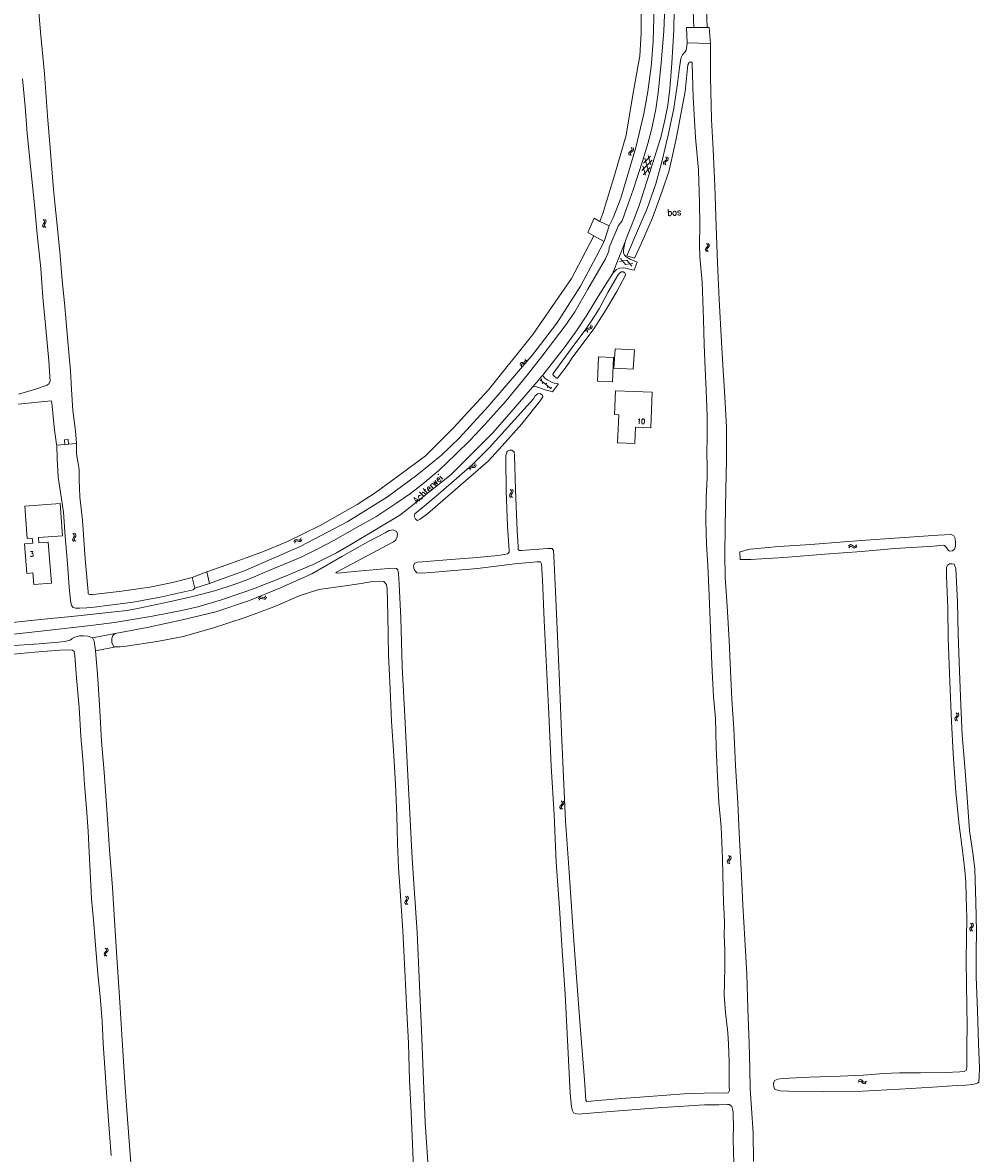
# Model space of a CAD drawing. Header units: metres. Extents: x 189705 to 199106, y 581686 to 588448.
# Tile 523 of 555: x 197060 to 197356, y 586662 to 587013. Entities that reach past the tile are written whole.
import ezdxf

# ---------------------------------------------------------------- set-up
doc = ezdxf.new("R2010")
doc.units = ezdxf.units.M
doc.layers.add('B-WA-OG-GBKN-G', color=7, linetype='Continuous', lineweight=18)
doc.styles.add('Style-STANDARD', font='STANDARD.shx')

msp = doc.modelspace()

# ---------------------------------------------------------------- linework, layer by layer
at = {"layer": 'B-WA-OG-GBKN-G'}
for p, q in [((197248.316, 586973.867), (197248.511, 586973.509)), ((197247.74, 586972.393), (197247.57, 586972.112)), ((197247.57, 586972.112), (197247.613, 586971.777)), ((197247.613, 586971.777), (197247.81, 586971.419)), ((197248.063, 586972.643), (197247.74, 586972.393)), ((197248.228, 586972.291), (197248.058, 586972.009)), ((197248.058, 586972.009), (197248.099, 586971.675)), ((197248.387, 586972.902), (197248.063, 586972.643)), ((197248.099, 586971.675), (197248.296, 586971.316)), ((197248.549, 586972.542), (197248.228, 586972.291)), ((197248.552, 586973.183), (197248.387, 586972.902)), ((197248.511, 586973.509), (197248.552, 586973.183)), ((197248.87, 586972.792), (197248.549, 586972.542)), ((197248.802, 586973.764), (197248.999, 586973.408)), ((197249.043, 586973.084), (197248.87, 586972.792)), ((197248.999, 586973.408), (197249.043, 586973.084)), ((197252.153, 586968.98), (197254.291, 586971.155)), ((197252.542, 586970.486), (197253.771, 586966.056)), ((197253.562, 586971.344), (197254.378, 586968.404)), ((197259.253, 586970.59), (197259.058, 586970.949)), ((197259.293, 586970.255), (197259.253, 586970.59)), ((197259.739, 586970.485), (197259.544, 586970.845)), ((197259.781, 586970.151), (197259.739, 586970.485)), ((197251.546, 586966.631), (197254.767, 586969.91)), ((197251.936, 586968.141), (197252.75, 586965.201)), ((197252.022, 586965.389), (197254.162, 586967.568)), ((197258.304, 586969.184), (197258.478, 586969.475)), ((197258.347, 586968.86), (197258.304, 586969.184)), ((197258.542, 586968.503), (197258.347, 586968.86)), ((197258.478, 586969.475), (197258.8, 586969.724)), ((197258.794, 586969.083), (197258.961, 586969.363)), ((197258.835, 586968.757), (197258.794, 586969.083)), ((197258.8, 586969.724), (197259.122, 586969.974)), ((197259.028, 586968.398), (197258.835, 586968.757)), ((197258.961, 586969.363), (197259.286, 586969.621)), ((197259.122, 586969.974), (197259.293, 586970.255)), ((197259.286, 586969.621), (197259.61, 586969.87)), ((197259.61, 586969.87), (197259.781, 586970.151)), ((197065.807, 586949.869), (197065.736, 586949.548)), ((197065.736, 586949.548), (197065.884, 586949.245)), ((197066.033, 586950.209), (197065.807, 586949.869)), ((197065.881, 586951.45), (197066.18, 586951.173)), ((197066.256, 586950.558), (197066.033, 586950.209)), ((197066.18, 586951.173), (197066.323, 586950.878)), ((197066.302, 586949.928), (197066.231, 586949.607)), ((197066.231, 586949.607), (197066.377, 586949.304)), ((197066.323, 586950.878), (197066.256, 586950.558)), ((197066.526, 586950.27), (197066.302, 586949.928)), ((197066.374, 586951.508), (197066.675, 586951.234)), ((197066.377, 586949.304), (197066.678, 586949.027)), ((197066.75, 586950.609), (197066.526, 586950.27)), ((197066.675, 586951.234), (197066.82, 586950.941)), ((197066.82, 586950.941), (197066.75, 586950.609)), ((197065.884, 586949.245), (197066.185, 586948.968)), ((197271.403, 586942.462), (197271.295, 586942.151)), ((197271.668, 586942.772), (197271.403, 586942.462)), ((197271.664, 586944.022), (197271.928, 586943.712)), ((197271.932, 586943.093), (197271.668, 586942.772)), ((197271.902, 586942.461), (197271.793, 586942.151)), ((197272.165, 586942.774), (197271.902, 586942.461)), ((197271.928, 586943.712), (197272.036, 586943.402)), ((197272.036, 586943.402), (197271.932, 586943.093)), ((197272.161, 586944.022), (197272.427, 586943.713)), ((197272.428, 586943.085), (197272.165, 586942.774)), ((197272.427, 586943.713), (197272.537, 586943.405)), ((197272.537, 586943.405), (197272.428, 586943.085)), ((197244.659, 586938.458), (197246.993, 586938.829)), ((197246.494, 586937.523), (197245.004, 586939.362)), ((197248.483, 586936.992), (197246.993, 586938.829)), ((197271.295, 586942.151), (197271.406, 586941.833)), ((197271.406, 586941.833), (197271.672, 586941.522)), ((197271.793, 586942.151), (197271.903, 586941.833)), ((197271.903, 586941.833), (197272.169, 586941.522)), ((197246.494, 586937.523), (197248.829, 586937.896)), ((197234.663, 586917.696), (197234.399, 586917.5)), ((197235.057, 586917.804), (197234.663, 586917.696)), ((197235.455, 586917.921), (197235.057, 586917.804)), ((197235.715, 586918.118), (197235.455, 586917.921)), ((197235.8, 586918.435), (197235.715, 586918.118)), ((197235.756, 586918.84), (197235.8, 586918.435)), ((197236.131, 586917.839), (197235.861, 586917.635)), ((197236.214, 586918.156), (197236.131, 586917.839)), ((197236.167, 586918.561), (197236.214, 586918.156)), ((197234.399, 586917.5), (197234.312, 586917.174)), ((197234.312, 586917.174), (197234.357, 586916.768)), ((197234.811, 586917.22), (197234.723, 586916.895)), ((197234.723, 586916.895), (197234.768, 586916.489)), ((197235.076, 586917.416), (197234.811, 586917.22)), ((197235.469, 586917.526), (197235.076, 586917.416)), ((197235.861, 586917.635), (197235.469, 586917.526)), ((197214.675, 586907.183), (197214.275, 586907.101)), ((197215.08, 586907.273), (197214.675, 586907.183)), ((197215.352, 586907.452), (197215.08, 586907.273)), ((197215.458, 586907.762), (197215.352, 586907.452)), ((197215.442, 586908.17), (197215.458, 586907.762)), ((197215.852, 586907.456), (197215.749, 586907.146)), ((197215.833, 586907.863), (197215.852, 586907.456)), ((197213.998, 586906.923), (197213.889, 586906.604)), ((197213.889, 586906.604), (197213.908, 586906.196)), ((197214.275, 586907.101), (197213.998, 586906.923)), ((197214.39, 586906.616), (197214.28, 586906.298)), ((197214.28, 586906.298), (197214.299, 586905.889)), ((197214.667, 586906.794), (197214.39, 586906.616)), ((197215.067, 586906.878), (197214.667, 586906.794)), ((197215.465, 586906.961), (197215.067, 586906.878)), ((197215.749, 586907.146), (197215.465, 586906.961)), ((197220.069, 586901.778), (197223.451, 586898.963)), ((197220.542, 586902.034), (197220.223, 586901.65)), ((197220.991, 586901.01), (197220.671, 586900.626)), ((197222.08, 586900.755), (197221.76, 586900.37)), ((197222.529, 586899.731), (197222.209, 586899.346)), ((197223.617, 586899.475), (197223.297, 586899.091)), ((197199.853, 586875.808), (197199.799, 586875.404)), ((197198.054, 586874.534), (197198.001, 586874.129)), ((197198.216, 586874.83), (197198.054, 586874.534)), ((197198.519, 586874.957), (197198.216, 586874.83)), ((197198.386, 586874.165), (197198.334, 586873.76)), ((197198.55, 586874.459), (197198.386, 586874.165)), ((197198.927, 586874.969), (197198.519, 586874.957)), ((197198.853, 586874.587), (197198.55, 586874.459)), ((197199.261, 586874.601), (197198.853, 586874.587)), ((197199.342, 586874.988), (197198.927, 586874.969)), ((197199.668, 586874.613), (197199.261, 586874.601)), ((197199.641, 586875.117), (197199.342, 586874.988)), ((197199.799, 586875.404), (197199.641, 586875.117)), ((197199.979, 586874.747), (197199.668, 586874.613)), ((197200.135, 586875.035), (197199.979, 586874.747)), ((197200.186, 586875.439), (197200.135, 586875.035)), ((197210.645, 586866.155), (197210.569, 586865.834)), ((197210.569, 586865.834), (197210.714, 586865.53)), ((197210.875, 586866.491), (197210.645, 586866.155)), ((197210.714, 586865.53), (197211.011, 586865.249)), ((197210.739, 586867.734), (197211.034, 586867.453)), ((197211.103, 586866.838), (197210.875, 586866.491)), ((197211.034, 586867.453), (197211.174, 586867.156)), ((197211.141, 586866.207), (197211.065, 586865.887)), ((197211.065, 586865.887), (197211.208, 586865.582)), ((197211.174, 586867.156), (197211.103, 586866.838)), ((197211.369, 586866.546), (197211.141, 586866.207)), ((197211.208, 586865.582), (197211.505, 586865.301)), ((197211.233, 586867.786), (197211.53, 586867.508)), ((197211.597, 586866.882), (197211.369, 586866.546)), ((197211.53, 586867.508), (197211.672, 586867.213)), ((197211.672, 586867.213), (197211.597, 586866.882)), ((197075.085, 586852.505), (197075.031, 586852.18)), ((197075.031, 586852.18), (197075.195, 586851.886)), ((197075.075, 586854.087), (197075.388, 586853.826)), ((197075.293, 586852.856), (197075.085, 586852.505)), ((197075.195, 586851.886), (197075.51, 586851.625)), ((197075.497, 586853.217), (197075.293, 586852.856)), ((197075.388, 586853.826), (197075.548, 586853.539)), ((197075.548, 586853.539), (197075.497, 586853.217)), ((197075.576, 586852.59), (197075.522, 586852.265)), ((197075.522, 586852.265), (197075.684, 586851.97)), ((197075.565, 586854.172), (197075.88, 586853.913)), ((197075.782, 586852.943), (197075.576, 586852.59)), ((197075.684, 586851.97), (197076, 586851.71)), ((197075.988, 586853.294), (197075.782, 586852.943)), ((197075.88, 586853.913), (197076.041, 586853.628)), ((197076.041, 586853.628), (197075.988, 586853.294)), ((197143.693, 586851.563), (197143.845, 586851.941)), ((197143.845, 586851.941), (197144.069, 586852.18)), ((197143.921, 586851.121), (197144.075, 586851.498)), ((197144.069, 586852.18), (197144.404, 586852.23)), ((197144.075, 586851.498), (197144.302, 586851.736)), ((197144.302, 586851.736), (197144.624, 586851.785)), ((197144.404, 586852.23), (197144.8, 586852.139)), ((197144.624, 586851.785), (197145.03, 586851.698)), ((197144.8, 586852.139), (197145.198, 586852.049)), ((197145.03, 586851.698), (197145.427, 586851.605)), ((197145.198, 586852.049), (197145.524, 586852.095)), ((197145.427, 586851.605), (197145.753, 586851.651)), ((197145.524, 586852.095), (197145.757, 586852.338)), ((197145.753, 586851.651), (197145.985, 586851.896)), ((197145.757, 586852.338), (197145.911, 586852.717)), ((197145.985, 586851.896), (197146.138, 586852.275)), ((197315.726, 586850.187), (197315.989, 586850.498)), ((197315.803, 586849.696), (197316.069, 586850.006)), ((197315.989, 586850.498), (197316.276, 586850.655)), ((197316.069, 586850.006), (197316.358, 586850.16)), ((197316.276, 586850.655), (197316.61, 586850.597)), ((197316.358, 586850.16), (197316.68, 586850.106)), ((197316.61, 586850.597), (197316.958, 586850.386)), ((197316.68, 586850.106), (197317.037, 586849.895)), ((197316.958, 586850.386), (197317.308, 586850.175)), ((197317.037, 586849.895), (197317.385, 586849.682)), ((197317.308, 586850.175), (197317.632, 586850.116)), ((197317.385, 586849.682), (197317.709, 586849.624)), ((197317.632, 586850.116), (197317.929, 586850.274)), ((197317.709, 586849.624), (197318.006, 586849.783)), ((197317.929, 586850.274), (197318.194, 586850.585)), ((197318.006, 586849.783), (197318.271, 586850.094)), ((197132.667, 586833.863), (197132.855, 586834.224)), ((197132.852, 586833.402), (197133.042, 586833.762)), ((197132.855, 586834.224), (197133.1, 586834.441)), ((197133.042, 586833.762), (197133.29, 586833.977)), ((197133.1, 586834.441), (197133.439, 586834.459)), ((197133.29, 586833.977), (197133.615, 586833.995)), ((197133.439, 586834.459), (197133.824, 586834.33)), ((197133.615, 586833.995), (197134.011, 586833.87)), ((197133.824, 586834.33), (197134.212, 586834.202)), ((197134.011, 586833.87), (197134.397, 586833.739)), ((197134.212, 586834.202), (197134.541, 586834.217)), ((197134.397, 586833.739), (197134.726, 586833.754)), ((197134.541, 586834.217), (197134.796, 586834.437)), ((197134.726, 586833.754), (197134.98, 586833.975)), ((197134.796, 586834.437), (197134.985, 586834.799)), ((197134.98, 586833.975), (197135.17, 586834.338)), ((197349.079, 586798.524), (197349.335, 586798.207)), ((197349.576, 586798.512), (197349.834, 586798.197)), ((197348.781, 586796.97), (197348.665, 586796.662)), ((197348.665, 586796.662), (197348.768, 586796.342)), ((197348.768, 586796.342), (197349.026, 586796.025)), ((197349.053, 586797.274), (197348.781, 586796.97)), ((197349.324, 586797.588), (197349.053, 586797.274)), ((197349.279, 586796.958), (197349.163, 586796.65)), ((197349.163, 586796.65), (197349.265, 586796.329)), ((197349.265, 586796.329), (197349.523, 586796.012)), ((197349.549, 586797.264), (197349.279, 586796.958)), ((197349.436, 586797.895), (197349.324, 586797.588)), ((197349.335, 586798.207), (197349.436, 586797.895)), ((197349.82, 586797.568), (197349.549, 586797.264)), ((197349.937, 586797.886), (197349.82, 586797.568)), ((197349.834, 586798.197), (197349.937, 586797.886)), ((197226.619, 586771.162), (197226.86, 586770.833)), ((197226.945, 586770.516), (197226.819, 586770.215)), ((197226.86, 586770.833), (197226.945, 586770.516)), ((197227.114, 586771.126), (197227.358, 586770.799)), ((197227.445, 586770.484), (197227.313, 586770.172)), ((197227.358, 586770.799), (197227.445, 586770.484)), ((197226.247, 586769.624), (197226.117, 586769.322)), ((197226.117, 586769.322), (197226.205, 586768.996)), ((197226.205, 586768.996), (197226.448, 586768.667)), ((197226.533, 586769.914), (197226.247, 586769.624)), ((197226.819, 586770.215), (197226.533, 586769.914)), ((197226.745, 586769.588), (197226.614, 586769.286)), ((197226.614, 586769.286), (197226.7, 586768.96)), ((197226.7, 586768.96), (197226.944, 586768.632)), ((197227.029, 586769.881), (197226.745, 586769.588)), ((197227.313, 586770.172), (197227.029, 586769.881)), ((197278.449, 586752.967), (197278.173, 586752.667)), ((197278.723, 586753.278), (197278.449, 586752.967)), ((197278.49, 586754.216), (197278.743, 586753.897)), ((197278.945, 586752.951), (197278.671, 586752.648)), ((197278.839, 586753.583), (197278.723, 586753.278)), ((197278.743, 586753.897), (197278.839, 586753.583)), ((197279.219, 586753.252), (197278.945, 586752.951)), ((197278.986, 586754.198), (197279.241, 586753.88)), ((197279.34, 586753.568), (197279.219, 586753.252)), ((197279.241, 586753.88), (197279.34, 586753.568)), ((197278.173, 586752.667), (197278.053, 586752.36)), ((197278.053, 586752.36), (197278.153, 586752.038)), ((197278.153, 586752.038), (197278.407, 586751.718)), ((197278.671, 586752.648), (197278.551, 586752.342)), ((197278.551, 586752.342), (197278.649, 586752.02)), ((197278.649, 586752.02), (197278.904, 586751.7)), ((197178.149, 586739.991), (197178.059, 586739.675)), ((197178.059, 586739.675), (197178.189, 586739.363)), ((197178.396, 586740.316), (197178.149, 586739.991)), ((197178.189, 586739.363), (197178.472, 586739.069)), ((197178.32, 586741.564), (197178.601, 586741.269)), ((197178.64, 586740.652), (197178.396, 586740.316)), ((197178.647, 586740.02), (197178.557, 586739.703)), ((197178.557, 586739.703), (197178.684, 586739.392)), ((197178.601, 586741.269), (197178.727, 586740.966)), ((197178.727, 586740.966), (197178.64, 586740.652)), ((197178.892, 586740.347), (197178.647, 586740.02)), ((197178.684, 586739.392), (197178.968, 586739.097)), ((197178.815, 586741.593), (197179.099, 586741.3)), ((197179.136, 586740.672), (197178.892, 586740.347)), ((197179.099, 586741.3), (197179.226, 586740.999)), ((197179.226, 586740.999), (197179.136, 586740.672)), ((197353.636, 586731.994), (197353.383, 586731.673)), ((197353.583, 586733.243), (197353.859, 586732.943)), ((197353.887, 586732.324), (197353.636, 586731.994)), ((197353.859, 586732.943), (197353.979, 586732.637)), ((197354.132, 586732.015), (197353.882, 586731.692)), ((197353.979, 586732.637), (197353.887, 586732.324)), ((197354.08, 586733.262), (197354.358, 586732.964)), ((197354.383, 586732.335), (197354.132, 586732.015)), ((197354.358, 586732.964), (197354.479, 586732.66)), ((197354.479, 586732.66), (197354.383, 586732.335)), ((197353.383, 586731.673), (197353.287, 586731.359)), ((197353.287, 586731.359), (197353.41, 586731.045)), ((197353.41, 586731.045), (197353.688, 586730.745)), ((197353.882, 586731.692), (197353.785, 586731.378)), ((197353.785, 586731.378), (197353.907, 586731.064)), ((197353.907, 586731.064), (197354.185, 586730.764)), ((197085.163, 586725.548), (197085.423, 586725.234)), ((197085.527, 586724.922), (197085.418, 586724.615)), ((197085.423, 586725.234), (197085.527, 586724.922)), ((197085.66, 586725.541), (197085.922, 586725.229)), ((197086.028, 586724.919), (197085.914, 586724.6)), ((197085.922, 586725.229), (197086.028, 586724.919)), ((197084.882, 586723.991), (197084.769, 586723.682)), ((197084.769, 586723.682), (197084.876, 586723.362)), ((197084.876, 586723.362), (197085.138, 586723.048)), ((197085.151, 586724.298), (197084.882, 586723.991)), ((197085.418, 586724.615), (197085.151, 586724.298)), ((197085.38, 586723.984), (197085.268, 586723.675)), ((197085.268, 586723.675), (197085.373, 586723.355)), ((197085.373, 586723.355), (197085.635, 586723.041)), ((197085.647, 586724.293), (197085.38, 586723.984)), ((197085.914, 586724.6), (197085.647, 586724.293)), ((197318.707, 586683.99), (197319.044, 586684.219)), ((197318.76, 586684.484), (197319.096, 586684.715)), ((197319.044, 586684.219), (197319.364, 586684.293)), ((197319.096, 586684.715), (197319.414, 586684.792)), ((197319.364, 586684.293), (197319.66, 586684.157)), ((197319.414, 586684.792), (197319.721, 586684.649)), ((197319.66, 586684.157), (197319.95, 586683.861)), ((197319.721, 586684.649), (197320.002, 586684.355)), ((197319.95, 586683.861), (197320.231, 586683.564)), ((197320.002, 586684.355), (197320.284, 586684.06)), ((197320.231, 586683.564), (197320.528, 586683.423)), ((197320.284, 586684.06), (197320.582, 586683.919)), ((197320.528, 586683.423), (197320.857, 586683.5)), ((197320.582, 586683.919), (197320.91, 586683.994)), ((197320.857, 586683.5), (197321.194, 586683.731)), ((197320.91, 586683.994), (197321.247, 586684.225))]:
    msp.add_line(p, q, dxfattribs=at)
at = {"layer": 'B-WA-OG-GBKN-G', "flags": 128}
for points in [[(197258.706, 587278.4), (197259.179, 587255.109), (197260.726, 587213.201), (197260.961, 587194.812), (197260.727, 587177.544), (197262.934, 587127.464), (197266.366, 587045.055), (197267.717, 587010.997)], [(197242.634, 587261.871), (197242.522, 587260.343), (197243.826, 587234.999), (197245.671, 587190.833), (197246.574, 587166.047), (197247.875, 587141.903), (197248.513, 587114.358), (197250.292, 587080.978), (197251.301, 587040.963), (197251.424, 587009.372), (197250.949, 587002.149), (197250.565, 587000)], [(197254.587, 587000), (197255.159, 587006.75), (197255.46, 587017.584), (197255.228, 587039.508), (197254.167, 587065.382), (197252.928, 587094.59), (197251.589, 587132.423), (197250.621, 587160.852), (197249.366, 587190.482), (197248.046, 587223.145), (197246.693, 587260.757), (197246.6, 587261.978)], [(197271.814, 587011.033), (197271.337, 587024.64), (197269.93, 587052.038), (197268.585, 587087.482), (197267.529, 587118.991), (197266.54, 587144.733)], [(197260.946, 587000), (197261.478, 587010.298), (197261.825, 587029.362)], [(197064.075, 587022.148), (197065.049, 587009.583), (197065.956, 587000)], [(197257.552, 587000), (197258.432, 587010.044), (197258.594, 587014.849), (197258.506, 587019.321), (197258.489, 587021.353)], [(197267.717, 587010.997), (197265.419, 587010.977)], [(197265.674, 587006.229), (197265.419, 587010.977)], [(197271.814, 587011.033), (197267.717, 587010.997)], [(197272.509, 587011.039), (197271.814, 587011.033)], [(197272.889, 587006.045), (197272.509, 587011.039)], [(197265.674, 587006.229), (197265.465, 587004.471), (197265.296, 587003.951), (197264.956, 587003.336), (197264.242, 587002.549), (197263.815, 587001.712), (197263.582, 587000.672), (197263.49, 587000)], [(197265.674, 587006.229), (197272.889, 587006.045)], [(197272.889, 587006.045), (197272.913, 587000)], [(197065.956, 587000), (197066.27, 586996.676), (197067.275, 586983.646), (197068.209, 586972.415), (197069.051, 586960.825), (197069.515, 586956.612), (197070.35, 586948.689), (197071.13, 586940.369), (197071.736, 586932.591), (197072.47, 586925.665)], [(197088.069, 586829.827), (197091.827, 586830.253), (197095.126, 586830.83), (197104.947, 586832.916), (197112.686, 586834.661), (197119.459, 586836.451), (197124.81, 586838.158), (197129.678, 586839.963), (197136.192, 586842.693), (197145.9, 586846.813), (197151.12, 586849.357), (197156.034, 586851.977), (197162.366, 586855.545), (197169.052, 586859.267), (197175.28, 586863.368), (197179.835, 586866.519), (197183.63, 586869.514), (197188.638, 586873.66), (197193.844, 586878.569), (197198.443, 586883.195), (197202.863, 586887.897), (197209.378, 586895.101), (197216.041, 586903.171), (197220.936, 586909.375), (197227.796, 586918.514), (197230.821, 586922.878), (197234.873, 586929.84), (197240.309, 586939.277), (197241.389, 586941.647), (197241.458, 586942.817), (197244.343, 586949.621), (197245.504, 586951.025), (197246.88, 586954.872), (197248.906, 586960.679), (197252.055, 586970.23), (197253.426, 586975.069), (197254.622, 586979.295), (197255.464, 586983.266), (197255.959, 586985.684), (197256.618, 586990.747), (197257.552, 587000)], [(197250.565, 587000), (197248.807, 586990.148), (197246.77, 586977.623), (197243.265, 586965.547), (197239.487, 586953.382), (197238.573, 586950.87)], [(197241.512, 586949.509), (197242.747, 586951.972), (197245.127, 586958.148), (197249.744, 586973.798), (197252.201, 586984.25), (197253.422, 586991.188), (197254.499, 586998.96), (197254.587, 587000)], [(197246.432, 586944.541), (197246.703, 586945.489), (197249.184, 586951.68), (197250.887, 586956.113), (197253.16, 586963.295), (197255.633, 586970.987), (197257.554, 586977.379), (197258.871, 586982.827), (197259.636, 586986.975), (197260.269, 586991.962), (197260.946, 587000)], [(197263.49, 587000), (197263.304, 586998.647), (197262.607, 586993.712), (197261.485, 586985.907), (197259.732, 586977.587), (197257.926, 586969.823), (197255.905, 586962.55), (197253.292, 586954.918), (197250.243, 586947.924), (197246.906, 586940.21), (197249.284, 586939.485), (197251.37, 586943.947), (197254.888, 586951.965), (197257.932, 586960.283), (197260.022, 586966.668), (197262.236, 586976.508), (197265.062, 586991.219), (197265.895, 586999.471), (197266.188, 587000)], [(197266.188, 587000), (197266.322, 587000.242), (197267.156, 587000.245), (197267.165, 587000)], [(197267.165, 587000), (197267.551, 586989.344), (197268.253, 586976.934), (197269.153, 586966.835), (197269.439, 586956.77), (197269.599, 586949.752), (197269.526, 586943.513), (197269.633, 586939.892), (197270.26, 586932.093), (197270.672, 586920.507), (197270.907, 586912.686), (197271.191, 586905.184), (197271.557, 586898.587), (197271.875, 586890.647), (197271.878, 586884.72), (197271.74, 586878.546), (197271.911, 586875.31), (197271.898, 586871.385), (197271.552, 586865.266), (197271.454, 586857.937), (197271.61, 586850.678), (197272.023, 586844.185), (197272.514, 586834.835), (197272.896, 586824.534), (197273.34, 586813.437)], [(197272.913, 587000), (197272.931, 586995.59), (197273.163, 586982.52), (197273.7, 586973.163), (197274.227, 586961.895), (197274.628, 586949.332), (197275.07, 586938.085), (197275.627, 586926.628), (197276.302, 586913.454), (197276.805, 586904.665), (197277.233, 586898.282), (197277.84, 586887.157), (197277.819, 586877.005), (197277.69, 586867.603), (197277.426, 586856.208), (197277.301, 586847.732), (197277.477, 586840.505), (197278.051, 586831.565), (197278.729, 586820.941), (197279.115, 586811.54), (197279.469, 586802.766), (197280.131, 586793.57), (197280.656, 586782.192), (197281.368, 586770.511), (197281.888, 586759.263), (197282.439, 586750.023), (197282.935, 586738.939), (197283.547, 586728.218), (197284.126, 586717.465), (197284.463, 586706.695), (197284.919, 586696.067), (197285.118, 586687.986), (197285.249, 586681.914), (197285.59, 586675.936), (197286.146, 586668.242), (197286.276, 586659.32)], [(197058.286, 586897.326), (197063.158, 586898.791), (197067.135, 586900.125), (197067.616, 586900.542), (197068.016, 586901.234), (197067.621, 586907.68), (197066.681, 586917.715), (197065.806, 586927.281), (197065.132, 586936.29), (197063.992, 586946.986), (197063.248, 586956.066), (197061.914, 586967.983), (197060.922, 586978.162), (197060.347, 586986.534), (197059.445, 586995.085)], [(197234.861, 586947.468), (197236.804, 586951.906)], [(197236.804, 586951.906), (197238.573, 586950.87)], [(197238.573, 586950.87), (197241.512, 586949.509)], [(197239.913, 586944.619), (197241.512, 586949.509)], [(197116.636, 586842.258), (197122.889, 586844.392), (197133.757, 586848.273), (197141.657, 586851.605), (197151.784, 586856.551), (197163.293, 586863.12), (197169.197, 586866.97), (197176.926, 586872.65), (197184.442, 586878.159), (197193.046, 586886.794), (197204.007, 586898.659), (197217.789, 586915.845), (197229.763, 586933.164), (197232.957, 586939.31), (197236.742, 586946.408)], [(197234.861, 586947.468), (197236.742, 586946.408)], [(197236.742, 586946.408), (197239.913, 586944.619)], [(197239.913, 586944.619), (197237.388, 586939.907), (197232.549, 586930.86), (197225.202, 586919.361), (197217.829, 586909.631), (197203.843, 586893.427), (197195.057, 586883.736), (197189.504, 586878.362), (197181.77, 586872.182), (197172.742, 586865.494), (197160.396, 586857.798), (197145.664, 586850.125), (197128.51, 586842.666), (197117.449, 586838.633)], [(197242.501, 586934.631), (197246.432, 586944.541)], [(197245.959, 586942.027), (197246.179, 586943.655), (197246.432, 586944.541)], [(197242.501, 586934.631), (197242.721, 586934.967), (197243.732, 586935.939), (197244.771, 586936.427), (197245.812, 586936.534), (197246.6, 586936.437), (197247.795, 586936.113), (197249.195, 586935.764), (197250.172, 586938.236), (197247.957, 586939.165), (197246.758, 586939.921), (197246.197, 586940.401), (197245.939, 586941.137), (197245.959, 586942.027)], [(197241.009, 586928.88), (197238.348, 586923.807), (197235.998, 586920.09), (197233.754, 586916.76), (197230.82, 586912.88), (197224.051, 586903.778), (197224.001, 586903.43), (197224.158, 586903.136), (197225.148, 586902.253), (197225.427, 586902.282), (197228.428, 586906.245), (197229.984, 586908.571), (197236.699, 586917.63), (197239.988, 586922.795), (197243.814, 586929.187), (197246.396, 586934.019), (197246.482, 586934.498), (197246.296, 586934.908), (197245.764, 586935.23), (197245.338, 586935.243), (197244.729, 586934.949), (197244.408, 586934.581), (197244.072, 586934.014), (197241.009, 586928.88)], [(197220.853, 586903.254), (197221.196, 586903.656), (197227.806, 586912.107), (197231.537, 586917.263), (197234.536, 586921.855), (197238.086, 586927.62), (197241.033, 586932.39), (197242.501, 586934.631)], [(197072.47, 586925.665), (197073.008, 586919.634), (197073.675, 586912.48), (197074.331, 586904.578), (197074.696, 586898.764), (197075.064, 586892.234), (197075.877, 586885.821), (197076.278, 586882.214)], [(197248.955, 586905.07), (197242.953, 586905.417), (197243.297, 586911.368), (197249.298, 586911.022), (197248.955, 586905.07)], [(197238.116, 586908.847), (197242.817, 586908.662), (197242.521, 586901.122), (197237.82, 586901.307), (197238.116, 586908.847)], [(197217.676, 586899.53), (197219.403, 586901.555), (197220.437, 586902.767), (197220.853, 586903.254)], [(197217.676, 586899.53), (197218.332, 586899.666), (197218.901, 586899.583), (197219.916, 586899.249), (197221.509, 586898.664), (197223.194, 586898.257), (197223.874, 586898.083), (197225.765, 586900.559), (197224.681, 586900.647), (197223.578, 586901.049), (197222.477, 586901.674), (197221.555, 586902.32), (197221.056, 586902.85), (197220.853, 586903.254)], [(197178.797, 586861.586), (197183.981, 586865.677), (197192.481, 586872.383), (197197.913, 586877.853), (197205.341, 586885.342), (197212.436, 586893.389), (197217.676, 586899.53)], [(197204.269, 586880.7), (197198.987, 586875.356), (197194.909, 586871.863), (197187.838, 586865.718), (197183.47, 586862.035), (197181.19, 586860.242), (197180.975, 586859.522), (197181.462, 586858.474), (197181.989, 586858.164), (197182.843, 586858.525), (197185.187, 586860.349), (197203.894, 586876.578), (197208.304, 586881.32), (197214.418, 586888.117), (197220.103, 586895.255), (197220.868, 586896.451), (197220.761, 586897.046), (197219.979, 586897.519), (197219.385, 586897.444), (197218.496, 586896.827), (197218.022, 586895.916), (197204.269, 586880.7)], [(197243.395, 586898.367), (197243.095, 586890.975), (197244.433, 586890.921), (197244.078, 586882.188), (197249.422, 586881.971), (197249.631, 586887.123), (197254.378, 586886.93), (197254.824, 586897.903), (197243.395, 586898.367)], [(197070.078, 586881.802), (197069.384, 586886.158), (197068.533, 586894.61), (197068.353, 586895.251), (197058.153, 586894.176)], [(197073.708, 586881.827), (197073.671, 586883.223), (197072.49, 586883.184), (197072.589, 586881.741)], [(197070.086, 586881.548), (197070.078, 586881.802)], [(197070.086, 586881.548), (197072.589, 586881.741)], [(197112.932, 586837.138), (197112.384, 586836.611), (197110.582, 586836.238), (197102.213, 586834.318), (197093.824, 586832.776), (197086.589, 586831.851), (197081.75, 586831.316), (197079.48, 586831.099), (197077.283, 586830.92), (197075.928, 586830.906), (197075.235, 586831.169), (197074.67, 586831.789), (197074.442, 586832.717), (197074.32, 586834.301), (197073.958, 586837.432), (197073.398, 586844.759), (197072.749, 586853.202), (197072.192, 586860.686), (197071.373, 586866.154), (197070.585, 586871.551), (197070.22, 586877.306), (197070.086, 586881.548)], [(197072.589, 586881.741), (197073.708, 586881.827)], [(197073.708, 586881.827), (197076.273, 586882.025)], [(197076.273, 586882.025), (197076.212, 586879.867), (197076.191, 586878.792), (197076.649, 586876.474), (197077.012, 586873.936), (197077.029, 586870.823), (197077.238, 586865.493), (197078.059, 586858.24), (197078.972, 586846.218), (197079.813, 586836.067), (197079.869, 586835.363), (197080.257, 586835.182), (197081.267, 586835.188), (197089.459, 586836.127), (197099.018, 586837.451), (197105.973, 586838.914), (197112.137, 586840.42)], [(197076.278, 586882.214), (197076.273, 586882.025)], [(197215.524, 586848.907), (197214.284, 586848.818), (197213.619, 586848.851), (197213.27, 586849.149), (197213.214, 586850.02), (197212.947, 586855.051), (197212.441, 586867.629), (197212.144, 586878.424), (197212.012, 586879.417), (197211.32, 586879.927), (197210.557, 586879.936), (197209.961, 586879.675), (197209.67, 586879.307), (197209.449, 586878.26), (197209.404, 586877.211), (197209.536, 586867.343), (197209.936, 586856.344), (197210.494, 586848.839), (197210.436, 586848.37), (197209.921, 586847.789), (197208.954, 586847.611), (197206.942, 586847.335), (197200.538, 586846.712), (197191.158, 586845.915), (197183.444, 586845.347), (197182.047, 586845.207), (197181.144, 586844.956), (197180.796, 586844.178), (197180.917, 586843.394), (197181.17, 586842.68), (197181.813, 586841.955), (197183.148, 586841.823), (197186.124, 586841.97), (197200.596, 586843.308), (197212.251, 586844.665), (197219.067, 586845.341), (197220.123, 586845.336), (197220.436, 586844.719), (197220.756, 586839.74), (197221.266, 586827.084), (197222.05, 586812.631), (197222.709, 586798.219), (197223.498, 586781.966), (197224.364, 586766.828), (197224.996, 586752.233), (197226.029, 586737.973), (197226.925, 586724.817), (197227.83, 586711.302), (197228.536, 586696.987), (197229.355, 586680.545)], [(197060.197, 586862.607), (197060.966, 586852.575), (197062.519, 586852.693), (197062.643, 586851.075), (197060.102, 586850.88), (197060.803, 586841.729), (197062.724, 586841.877), (197062.998, 586838.296), (197068.453, 586838.714), (197067.481, 586851.406), (197064.587, 586851.184), (197064.46, 586852.838), (197071.924, 586853.41), (197071.156, 586863.446), (197060.197, 586862.607)], [(197150.658, 586845.03), (197156.919, 586848.117), (197161.376, 586850.683), (197171.353, 586856.66), (197176.519, 586859.789), (197178.797, 586861.586)], [(197185.235, 586659.192), (197184.434, 586671.506), (197183.919, 586684.487), (197183.355, 586697.562), (197182.621, 586714.009), (197181.86, 586730.372), (197180.997, 586744.122), (197180.389, 586753.427), (197179.664, 586767.312), (197178.917, 586780.995), (197178.117, 586797.365), (197177.274, 586812.829), (197176.81, 586827.813), (197176.295, 586838.409), (197176.092, 586841.678), (197176.027, 586842.233), (197175.884, 586842.828), (197175.478, 586843.257), (197174.599, 586843.378), (197172.902, 586843.254), (197163.45, 586842.412), (197159.286, 586842.037), (197157.373, 586841.851), (197156.676, 586841.885), (197156.834, 586842.085), (197167.924, 586848.059), (197174.59, 586851.555), (197175.321, 586852.153), (197175.665, 586853.094), (197175.774, 586854.051), (197175.514, 586854.707), (197174.425, 586855.293), (197173.269, 586855.085), (197172.015, 586854.35), (197166.589, 586851.492), (197158.554, 586846.969), (197149.246, 586841.652), (197139.472, 586837.3), (197129.853, 586833.324), (197119.483, 586829.78)], [(197281.964, 586848.465), (197285.179, 586849.224), (197294.07, 586850.033), (197303.983, 586850.739), (197314.289, 586851.499), (197323.942, 586852.26), (197334.469, 586853.017), (197343.422, 586853.617), (197347.61, 586853.776), (197348.409, 586853.435), (197348.803, 586852.563), (197348.878, 586851.16), (197348.847, 586850.215), (197348.608, 586849.292), (197347.976, 586848.784), (197347.074, 586848.599), (197346.576, 586848.937), (197346.096, 586849.738), (197345.801, 586850.113), (197345.445, 586850.378), (197345.061, 586850.474), (197342.026, 586850.144), (197330.093, 586849.427), (197319.773, 586848.524), (197308.404, 586847.672), (197295.69, 586846.666), (197285.419, 586846.043), (197282.048, 586846.082)], [(197273.34, 586813.437), (197273.849, 586803.415), (197274.431, 586796.861), (197274.511, 586792.583), (197274.669, 586787.658), (197275.106, 586778.726), (197275.502, 586770.74), (197276.248, 586763.134), (197276.607, 586753.192), (197276.858, 586743.969), (197276.891, 586739.508), (197277.088, 586736.298), (197277.187, 586733.023), (197277.179, 586729.6), (197277.353, 586724.916), (197277.32, 586719.876), (197277.209, 586714.836), (197277.151, 586710.944), (197277.57, 586705.579), (197278.272, 586699.239), (197278.524, 586695.702), (197278.709, 586690.307), (197278.725, 586682.697), (197278.742, 586681.354), (197278.507, 586680.776), (197278.244, 586680.649), (197276.959, 586680.579), (197274.057, 586680.606), (197264.775, 586680.304), (197253.798, 586679.558), (197244.015, 586678.838), (197235.796, 586678.021), (197234.543, 586677.984), (197234.209, 586678.418), (197233.781, 586684.735), (197232.503, 586701.463), (197231.336, 586716.572), (197230.174, 586732.118), (197229.102, 586749.124), (197227.872, 586765.003), (197227.339, 586778.56), (197226.699, 586792.437), (197226.022, 586808.134), (197225.384, 586822.187), (197224.784, 586836.149), (197224.338, 586847.05), (197224.195, 586848.826), (197223.773, 586849.47), (197222.319, 586849.487), (197215.524, 586848.907)], [(197282.048, 586846.082), (197281.964, 586848.465)], [(197000, 586817.053), (197017.3, 586818.696), (197043.529, 586821.403), (197066.1, 586823.938), (197080.674, 586825.618), (197088.062, 586826.521), (197099.763, 586828.49), (197109.305, 586830.295), (197113.847, 586831.362), (197121.228, 586833.588), (197131.117, 586836.92), (197140.041, 586840.501), (197149.672, 586844.544), (197150.658, 586845.03)], [(197346.106, 586842.136), (197346.15, 586843.609), (197346.373, 586844.311), (197347.049, 586844.681), (197347.819, 586844.75), (197348.463, 586844.573), (197349.02, 586843.178), (197349.462, 586832.955), (197349.766, 586822.759), (197350.11, 586811.422), (197350.543, 586801.029), (197350.947, 586791.524), (197351.644, 586783.071), (197352.495, 586772.224), (197353.281, 586761.911), (197354.225, 586755.112), (197354.863, 586749.993), (197355.233, 586739.822), (197355.395, 586730.77), (197355.254, 586724.25), (197355.302, 586716.666), (197355.689, 586706.235), (197356.005, 586695.948), (197356.302, 586688.387), (197356.258, 586685.753), (197356.094, 586683.994), (197355.725, 586683.686), (197354.292, 586683.272), (197352.065, 586682.998), (197349.384, 586682.892), (197341.801, 586682.368), (197331.504, 586681.758), (197320.008, 586681.201), (197308.002, 586681.12), (197297.094, 586681.188), (197294.487, 586681.284), (197292.965, 586681.647), (197292.492, 586682.383), (197292.467, 586683.675), (197292.737, 586684.447), (197293.747, 586684.925), (197295.379, 586685.095), (197303.634, 586685.565), (197313.111, 586685.774), (197320.327, 586686.146), (197326.574, 586686.66), (197331.479, 586686.825), (197338.072, 586686.852), (197345.748, 586686.964), (197350.256, 586687.12)], [(197116.636, 586842.258), (197112.137, 586840.42)], [(197117.449, 586838.633), (197116.636, 586842.258)], [(197350.256, 586687.12), (197351.588, 586687.248), (197352.264, 586687.671), (197352.439, 586688.712), (197352.458, 586695.872), (197352.472, 586700.964), (197352.371, 586707.975), (197352.35, 586713.981), (197352.196, 586722.049), (197352.311, 586728.471), (197352.361, 586735.017), (197352.212, 586741.253), (197352.079, 586746.067), (197351.814, 586749.585), (197351.199, 586755.03), (197349.989, 586763.645), (197349.04, 586773.913), (197348.208, 586785.863), (197347.64, 586795.82), (197347.159, 586808.254), (197346.643, 586821.589), (197346.479, 586830.981), (197346.097, 586840.902), (197346.106, 586842.136)], [(197088.474, 586818.927), (197089.818, 586819.002), (197091.6, 586819.177), (197101.248, 586820.623), (197109.352, 586822.197), (197118.447, 586824.797), (197128.553, 586828.07), (197137.414, 586831.357), (197145.62, 586834.926), (197151.366, 586836.698), (197158.838, 586837.804), (197164.547, 586838.637), (197168.021, 586839.236), (197170.236, 586839.308)], [(197112.932, 586837.138), (197112.137, 586840.42)], [(197112.932, 586837.138), (197117.449, 586838.633)], [(197170.236, 586839.308), (197171.604, 586839.194), (197172.363, 586838.286), (197172.589, 586836.985), (197172.845, 586828.747), (197173.033, 586816.401), (197173.502, 586805.792), (197173.954, 586795.882), (197174.67, 586785.14), (197175.148, 586776.39), (197175.581, 586766.624), (197175.845, 586757.954), (197176.104, 586750.492), (197176.738, 586741.714), (197177.453, 586730.894), (197178.117, 586718.542), (197178.725, 586705.813), (197179.178, 586696.04), (197179.539, 586684.552), (197179.994, 586674.414), (197180.609, 586662.258), (197181.122, 586649.797)], [(197088.069, 586829.827), (197077.71, 586828.729), (197062.043, 586827.095), (197044.829, 586825.224), (197025.202, 586823.06), (197000, 586820.315)], [(197119.483, 586829.78), (197109.478, 586827.406), (197098.195, 586825.008), (197088.274, 586823.05)], [(197081.165, 586821.707), (197088.274, 586823.05)], [(197088.274, 586823.05), (197087.51, 586822.433), (197087.155, 586821.596), (197087.244, 586820.245), (197087.778, 586819.104), (197088.474, 586818.927)], [(197081.165, 586821.707), (197079.855, 586822.296), (197078.337, 586822.392), (197077.208, 586822.327), (197075.763, 586821.979), (197074.91, 586821.539), (197074.232, 586821.012), (197072.643, 586820.613), (197070.665, 586820.402), (197064.627, 586819.911), (197058.459, 586819.442), (197053.379, 586818.856), (197044.301, 586818.16), (197029.815, 586816.738), (197020.212, 586815.859), (197018.84, 586815.601), (197018.592, 586815.474)], [(197082.08, 586817.741), (197081.932, 586819.272), (197081.682, 586820.697), (197081.165, 586821.707)], [(197018.54, 586813.375), (197020.424, 586813.359), (197022.808, 586813.631), (197036.601, 586814.931), (197052.293, 586816.267), (197063.24, 586817.306), (197071.059, 586817.88), (197073.962, 586818.009), (197075.011, 586817.945), (197075.528, 586817.502), (197075.701, 586816.157), (197076.281, 586809.375), (197077.073, 586800.171), (197077.594, 586791.225), (197078.266, 586782.884), (197078.736, 586776.227), (197079.323, 586768.956), (197079.819, 586761.764), (197080.161, 586755.278)], [(197088.474, 586818.927), (197082.08, 586817.741)], [(197089.552, 586710.355), (197088.777, 586722.76), (197088.089, 586732.458), (197087.393, 586744.34), (197086.473, 586756.023), (197085.727, 586766.993), (197084.843, 586780.058), (197084.037, 586789.751), (197083.361, 586801.073), (197082.776, 586810.531), (197082.08, 586817.741)], [(197080.161, 586755.278), (197080.594, 586747.103), (197080.839, 586740.775), (197081.473, 586734.188), (197082.241, 586725.174), (197082.864, 586717.596), (197083.583, 586710.493), (197084.172, 586702.85), (197084.555, 586695.999), (197085.173, 586686.986), (197085.782, 586677.674), (197086.484, 586668.054), (197087.037, 586661.22)], [(197105.023, 586500), (197104.806, 586502.9), (197104.146, 586513.941), (197103.161, 586523.988), (197102.206, 586537.106), (197101.436, 586546.563), (197100.428, 586558.476), (197099.429, 586569.573), (197098.419, 586579.131), (197097.561, 586590.513), (197096.716, 586597.396), (197096.485, 586599.987), (197096.494, 586602.459), (197096.588, 586606.044), (197096.19, 586613.808), (197095.467, 586626.109), (197094.711, 586637.327), (197094.05, 586648.276), (197093.015, 586660.182), (197092.191, 586671.127), (197091.223, 586683.73), (197090.447, 586697.074), (197089.552, 586710.355)], [(197229.355, 586680.545), (197229.664, 586677.366), (197229.827, 586676.281), (197230.067, 586675.04), (197230.347, 586674.476), (197231.816, 586674.08), (197234.106, 586674.203), (197244.595, 586675.072), (197256.507, 586676.048), (197266.165, 586676.626), (197271.04, 586676.954), (197275.474, 586676.974), (197278.162, 586677.053), (197278.833, 586677.02), (197279.537, 586676.457), (197279.762, 586675.62), (197279.913, 586674.614), (197279.974, 586673.146), (197280.001, 586670.955), (197279.953, 586666.26), (197280.185, 586654.866)]]:
    msp.add_lwpolyline(points, dxfattribs=at)

# ---------------------------------------------------------------- texts
at = {"layer": 'B-WA-OG-GBKN-G', "style": 'Style-STANDARD'}
for s, height, rotation, p in [('bos', 2, 3.09406, (197259.57, 586952.625)), ('10', 1.6, 359.42706, (197250.116, 586888.097)), ('Achterwei', 2, 43.29865, (197181.771, 586863.355)), ('3', 1.6, 3.84075, (197061.783, 586846.9))]:
    msp.add_text(s, height=height, rotation=rotation, dxfattribs=at).set_placement(p)

doc.saveas('drawing.dxf')
